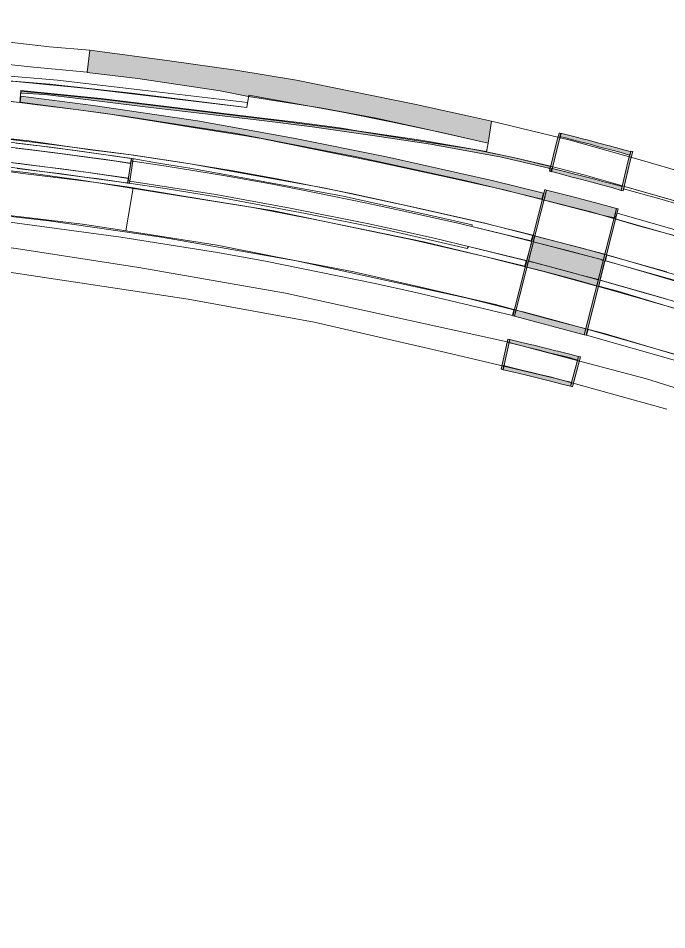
# Model space of a CAD drawing. Extents: x 2363427 to 2368559, y 6957299 to 6980140.
# Drawn here: x 2365324.4 to 2365371.7, y 6957745.3 to 6957811.8 of the extents above; entities that cross this region are included whole.
import ezdxf

# ---------------------------------------------------------------- set-up
doc = ezdxf.new("R2010")
doc.units = 0
doc.header["$LTSCALE"] = 5.6
for name, color, linetype, lineweight in [('10', 7, 'Continuous', 13), ('11', 7, 'Continuous', 13), ('12', 7, 'Continuous', 13), ('14', 7, 'Continuous', 13), ('9', 7, 'Continuous', 13)]:
    doc.layers.add(name, color=color, linetype=linetype, lineweight=lineweight)

msp = doc.modelspace()

# ---------------------------------------------------------------- hatches: boundary and pattern name
at = {"layer": '10'}
for points in [[(2365363.097, 6957800.896), (2365359.628, 6957801.688), (2365354.46, 6957802.63), (2365350.228, 6957803.271), (2365345.811, 6957803.91), (2365341.95, 6957804.398), (2365333.624, 6957805.373), (2365328.72, 6957805.972), (2365326.298, 6957806.26), (2365324.574, 6957806.351), (2365324.553, 6957806.504), (2365328, 6957806.17), (2365330.662, 6957805.903), (2365335.418, 6957805.326), (2365340.41, 6957804.706), (2365343.595, 6957804.329), (2365348.863, 6957803.643), (2365352.658, 6957803.025), (2365357.515, 6957802.275), (2365359.791, 6957801.821), (2365360.6, 6957801.645), (2365361.214, 6957801.503), (2365363.213, 6957801.014), (2365363.169, 6957800.845)], [(2365362.57, 6957798.636), (2365357.072, 6957799.972), (2365349.05, 6957801.709), (2365340.283, 6957803.415), (2365332.127, 6957804.672), (2365328.931, 6957805.125), (2365324.507, 6957805.694), (2365324.558, 6957806.142), (2365329.841, 6957805.452), (2365337.446, 6957804.344), (2365344.443, 6957803.088), (2365351.24, 6957801.719), (2365359.048, 6957799.966), (2365362.691, 6957799.064)]]:
    msp.add_hatch(color=256, dxfattribs=at).paths.add_polyline_path(points)
at = {"layer": '12'}
for points in [[(2365363.288, 6957800.631), (2365363.818, 6957802.818), (2365363.977, 6957803.429), (2365363.9, 6957803.442), (2365363.836, 6957803.454), (2365363.669, 6957802.853), (2365363.141, 6957800.666)], [(2365364.038, 6957803.416), (2365365.013, 6957803.169), (2365365.652, 6957803.004), (2365365.782, 6957802.97), (2365366.739, 6957802.723), (2365367.393, 6957802.547), (2365367.524, 6957802.512), (2365368.397, 6957802.284), (2365369.028, 6957802.106), (2365369.065, 6957802.114), (2365368.999, 6957801.827), (2365368.952, 6957801.836), (2365368.358, 6957802.022), (2365367.622, 6957802.217), (2365366.81, 6957802.429), (2365366.093, 6957802.631), (2365365.363, 6957802.805), (2365364.708, 6957802.992), (2365364.231, 6957803.117), (2365363.965, 6957803.18), (2365363.895, 6957803.195), (2365363.962, 6957803.427)], [(2365332.482, 6957799.776), (2365332.751, 6957801.58), (2365332.616, 6957801.598), (2365332.346, 6957799.796)], [(2365368.502, 6957799.229), (2365369.031, 6957801.416), (2365369.215, 6957802.096), (2365369.068, 6957802.121), (2365368.883, 6957801.451), (2365368.354, 6957799.264)], [(2365363.443, 6957800.851), (2365364.419, 6957800.604), (2365365.057, 6957800.439), (2365365.187, 6957800.405), (2365366.144, 6957800.157), (2365366.798, 6957799.982), (2365366.929, 6957799.947), (2365367.803, 6957799.719), (2365368.433, 6957799.541), (2365368.357, 6957799.271), (2365367.764, 6957799.457), (2365367.027, 6957799.652), (2365366.215, 6957799.864), (2365365.499, 6957800.066), (2365364.768, 6957800.24), (2365364.113, 6957800.427), (2365363.636, 6957800.552), (2365363.37, 6957800.615), (2365363.231, 6957800.65), (2365363.285, 6957800.864), (2365363.326, 6957800.874)], [(2365360.583, 6957790.089), (2365362.925, 6957799.293), (2365362.793, 6957799.326), (2365360.452, 6957790.123)], [(2365368.014, 6957797.945), (2365366.408, 6957798.384), (2365364.668, 6957798.845), (2365362.925, 6957799.293), (2365362.744, 6957798.56), (2365367.074, 6957797.447), (2365367.87, 6957797.259)], [(2365365.804, 6957788.708), (2365368.145, 6957797.911), (2365368.014, 6957797.945), (2365365.672, 6957788.741)], [(2365367.07, 6957794.175), (2365367.179, 6957794.625), (2365362.05, 6957795.956), (2365361.941, 6957795.527), (2365364.443, 6957794.881)], [(2365366.589, 6957792.308), (2365365.057, 6957792.737), (2365362.576, 6957793.402), (2365361.481, 6957793.659), (2365361.58, 6957794.119), (2365365.437, 6957793.095), (2365366.709, 6957792.758)], [(2365365.673, 6957788.744), (2365365.784, 6957789.179), (2365363.211, 6957789.87), (2365361.306, 6957790.375), (2365360.681, 6957790.532), (2365360.579, 6957790.095)], [(2365359.743, 6957786.189), (2365360.234, 6957788.385), (2365360.102, 6957788.416), (2365359.612, 6957786.22)], [(2365360.234, 6957788.385), (2365361.213, 6957788.156), (2365361.854, 6957788.001), (2365361.986, 6957787.97), (2365362.947, 6957787.739), (2365363.603, 6957787.575), (2365363.735, 6957787.542), (2365364.612, 6957787.33), (2365365.246, 6957787.163), (2365365.174, 6957786.891), (2365364.578, 6957787.067), (2365363.838, 6957787.25), (2365363.022, 6957787.447), (2365362.303, 6957787.637), (2365361.569, 6957787.798), (2365360.912, 6957787.973), (2365360.432, 6957788.09), (2365360.165, 6957788.148)], [(2365364.826, 6957784.948), (2365365.393, 6957787.125), (2365365.246, 6957787.163), (2365364.679, 6957784.985)], [(2365359.743, 6957786.189), (2365360.521, 6957786.014), (2365361.357, 6957785.817), (2365361.94, 6957785.664), (2365363.113, 6957785.378), (2365364.044, 6957785.145), (2365364.679, 6957784.985), (2365364.756, 6957785.247), (2365364.503, 6957785.321), (2365364.14, 6957785.408), (2365363.804, 6957785.495), (2365363.173, 6957785.657), (2365362.44, 6957785.832), (2365361.836, 6957785.985), (2365361.213, 6957786.139), (2365360.432, 6957786.329), (2365359.87, 6957786.461), (2365359.781, 6957786.49)]]:
    msp.add_hatch(color=256, dxfattribs=at).paths.add_polyline_path(points)
at = {"layer": '14'}
msp.add_hatch(color=256, dxfattribs=at).paths.add_polyline_path([(2365366.694, 6957792.756), (2365364.747, 6957793.279), (2365362.934, 6957793.76), (2365361.604, 6957794.102), (2365361.965, 6957795.519), (2365364.382, 6957794.885), (2365366.822, 6957794.243), (2365367.046, 6957794.14)])
at = {"layer": '9'}
msp.add_hatch(color=256, dxfattribs=at).paths.add_polyline_path([(2365358.669, 6957802.705), (2365358.913, 6957804.312), (2365357.157, 6957804.714), (2365353.278, 6957805.562), (2365348.733, 6957806.47), (2365344.672, 6957807.319), (2365340.247, 6957808.046), (2365335.398, 6957808.712), (2365329.58, 6957809.499), (2365329.388, 6957807.861), (2365333.095, 6957807.44), (2365339.096, 6957806.531), (2365341.168, 6957806.116), (2365346.551, 6957805.259), (2365350.49, 6957804.532), (2365354.127, 6957803.744)])

# ---------------------------------------------------------------- linework, layer by layer
at = {"layer": '10'}
for points in [[(2365299.694, 6957808.114), (2365307.075, 6957808.203), (2365312.784, 6957808.148), (2365319.066, 6957807.871), (2365323.497, 6957807.613), (2365327.223, 6957807.313), (2365333.653, 6957806.551), (2365341.094, 6957805.671), (2365341.036, 6957805.317), (2365336.362, 6957805.9), (2365332.851, 6957806.333), (2365326.661, 6957807.02), (2365322.758, 6957807.335), (2365314.204, 6957807.777), (2365310.31, 6957807.843), (2365300.185, 6957807.788)], [(2365322.831, 6957805.874), (2365324.474, 6957805.679), (2365325.384, 6957805.559), (2365328.757, 6957805.133), (2365330.758, 6957804.879), (2365334.272, 6957804.317), (2365337.423, 6957803.807), (2365340.829, 6957803.264), (2365342.096, 6957803.06), (2365345.687, 6957802.319), (2365350.394, 6957801.377), (2365355.783, 6957800.219), (2365359.838, 6957799.313), (2365362.679, 6957798.568), (2365366.142, 6957797.699), (2365369.63, 6957796.687), (2365373.14, 6957795.734)], [(2365371.696, 6957793.323), (2365365.513, 6957795.054), (2365358.411, 6957796.885), (2365353.674, 6957797.947), (2365348.671, 6957799.041), (2365343.383, 6957800.089), (2365340.036, 6957800.69), (2365336.156, 6957801.327), (2365332.79, 6957801.845), (2365329.637, 6957802.231), (2365325.158, 6957802.871), (2365321.742, 6957803.252)], [(2365300.056, 6957799.547), (2365305.088, 6957799.156), (2365308.794, 6957798.887), (2365313.072, 6957798.473), (2365317.349, 6957798.131), (2365320.872, 6957797.741), (2365324.761, 6957797.327), (2365329.045, 6957796.793), (2365331.931, 6957796.359), (2365332.22, 6957796.308), (2365332.739, 6957799.46), (2365332.451, 6957799.507), (2365330.06, 6957799.834), (2365328.518, 6957800.043), (2365324.696, 6957800.507), (2365322.932, 6957800.75), (2365318.38, 6957801.231), (2365314.732, 6957801.599), (2365311.621, 6957801.875), (2365308.538, 6957802.136), (2365305.682, 6957802.345), (2365301.731, 6957802.64), (2365299.682, 6957802.769)], [(2365372.288, 6957787.298), (2365367.231, 6957788.813), (2365363.374, 6957789.808), (2365359.201, 6957790.933), (2365353.736, 6957792.199), (2365348.866, 6957793.331), (2365343.17, 6957794.41), (2365338.868, 6957795.282), (2365332.22, 6957796.308), (2365332.739, 6957799.46), (2365338.333, 6957798.524), (2365343.017, 6957797.774), (2365348.459, 6957796.635), (2365353.267, 6957795.63), (2365358.2, 6957794.497), (2365362.627, 6957793.369), (2365367.496, 6957792.046), (2365372.742, 6957790.529)], [(2365373.272, 6957792.436), (2365367.218, 6957794.136), (2365367.319, 6957794.567), (2365374.34, 6957792.515)], [(2365377.811, 6957788.984), (2365368.13, 6957791.907), (2365366.725, 6957792.287), (2365366.839, 6957792.708), (2365371.049, 6957791.518), (2365375.59, 6957790.167)], [(2365373.377, 6957787.005), (2365365.951, 6957789.12), (2365365.827, 6957788.697), (2365372.492, 6957786.806)]]:
    msp.add_lwpolyline(points, dxfattribs=at)
for points in [[(2365363.097, 6957800.896), (2365359.628, 6957801.688), (2365354.46, 6957802.63), (2365350.228, 6957803.271), (2365345.811, 6957803.91), (2365341.95, 6957804.398), (2365333.624, 6957805.373), (2365328.72, 6957805.972), (2365326.298, 6957806.26), (2365324.574, 6957806.351), (2365324.553, 6957806.504), (2365328, 6957806.17), (2365330.662, 6957805.903), (2365335.418, 6957805.326), (2365340.41, 6957804.706), (2365343.595, 6957804.329), (2365348.863, 6957803.643), (2365352.658, 6957803.025), (2365357.515, 6957802.275), (2365359.791, 6957801.821), (2365360.6, 6957801.645), (2365361.214, 6957801.503), (2365363.213, 6957801.014), (2365363.169, 6957800.845)], [(2365362.57, 6957798.636), (2365357.072, 6957799.972), (2365349.05, 6957801.709), (2365340.283, 6957803.415), (2365332.127, 6957804.672), (2365328.931, 6957805.125), (2365324.507, 6957805.694), (2365324.558, 6957806.142), (2365329.841, 6957805.452), (2365337.446, 6957804.344), (2365344.443, 6957803.088), (2365351.24, 6957801.719), (2365359.048, 6957799.966), (2365362.691, 6957799.064)], [(2365361.798, 6957795.58), (2365357.46, 6957796.625), (2365357.485, 6957796.747), (2365354.694, 6957797.398), (2365347.953, 6957798.86), (2365337.036, 6957800.877), (2365334.586, 6957801.248), (2365332.679, 6957801.591), (2365326.91, 6957802.393), (2365323.315, 6957802.827), (2365318.591, 6957803.347), (2365314.038, 6957803.77), (2365307.732, 6957804.209), (2365310.133, 6957804.155), (2365313.497, 6957803.99), (2365319.827, 6957803.466), (2365327.362, 6957802.551), (2365332.435, 6957801.884), (2365336.92, 6957801.204), (2365346.633, 6957799.445), (2365352.658, 6957798.178), (2365358.597, 6957796.828), (2365361.921, 6957796.005)], [(2365301.72, 6957802.677), (2365312.65, 6957801.805), (2365318.778, 6957801.231), (2365324.924, 6957800.579), (2365328.964, 6957800.009), (2365341.492, 6957798.01), (2365346.014, 6957797.144), (2365353.968, 6957795.527), (2365361.324, 6957793.745), (2365361.432, 6957794.147), (2365357.232, 6957795.172), (2365357.125, 6957795.039), (2365351.105, 6957796.416), (2365345.327, 6957797.578), (2365338.971, 6957798.767), (2365335.091, 6957799.417), (2365332.442, 6957799.797), (2365323.573, 6957800.989), (2365316.463, 6957801.698), (2365312.369, 6957802.054), (2365307.515, 6957802.395)], [(2365277.14, 6957799.692), (2365291.396, 6957799.597), (2365303.476, 6957798.836), (2365318.64, 6957797.523), (2365323.738, 6957796.957), (2365331.837, 6957795.865), (2365338.892, 6957794.737), (2365342.41, 6957794.102), (2365350.287, 6957792.497), (2365353.386, 6957791.82), (2365360.441, 6957790.133), (2365360.539, 6957790.566), (2365357.021, 6957791.439), (2365344.663, 6957794.129), (2365334.828, 6957795.863), (2365326.584, 6957797.036), (2365318.02, 6957798.029), (2365307.976, 6957798.927), (2365298.614, 6957799.6), (2365291.393, 6957800.031), (2365286.127, 6957800.041), (2365277.154, 6957800.099)], [(2365426.652, 6957776.95), (2365422.819, 6957778.719), (2365419.988, 6957780.002), (2365411.145, 6957784.03), (2365406.085, 6957786.19), (2365400.353, 6957788.497), (2365394.15, 6957790.895), (2365388.54, 6957792.955), (2365383.043, 6957794.894), (2365375.804, 6957797.292), (2365371.197, 6957798.658), (2365368.548, 6957799.39), (2365368.604, 6957799.558), (2365373.824, 6957798.059), (2365382.254, 6957795.354), (2365389.845, 6957792.639), (2365396.832, 6957790.07), (2365403.65, 6957787.356), (2365407.924, 6957785.623), (2365412.96, 6957783.431), (2365417.207, 6957781.482), (2365426.732, 6957777.119)], [(2365426.208, 6957775.858), (2365409.638, 6957782.476), (2365393.532, 6957788.98), (2365381.78, 6957793.087), (2365376.48, 6957794.764), (2365367.934, 6957797.202), (2365368.086, 6957797.619), (2365377.323, 6957794.948), (2365385.758, 6957792.13), (2365394.452, 6957789.051), (2365400.887, 6957786.613), (2365406.178, 6957784.37), (2365414.534, 6957781.025), (2365426.408, 6957776.27)]]:
    msp.add_lwpolyline(points, close=True, dxfattribs=at)
at = {"layer": '11'}
msp.add_lwpolyline([(2365341.182, 6957806.205), (2365348.055, 6957804.98), (2365351.679, 6957804.256), (2365355.244, 6957803.491), (2365358.669, 6957802.705), (2365358.546, 6957802.096), (2365358.255, 6957802.153), (2365353.744, 6957802.922), (2365349.086, 6957803.619), (2365347.796, 6957803.833), (2365344.864, 6957804.215), (2365342.16, 6957804.545), (2365330.399, 6957805.975), (2365324.561, 6957806.552), (2365324.474, 6957805.679), (2365313.744, 6957806.753), (2365314.131, 6957807.133), (2365314.2, 6957807.761), (2365320.992, 6957807.405), (2365324.179, 6957807.211), (2365326.16, 6957807.028), (2365327.957, 6957806.845), (2365329.387, 6957806.698), (2365341.04, 6957805.304)], close=True, dxfattribs=at)
at = {"layer": '12'}
for points in [[(2365363.288, 6957800.631), (2365363.818, 6957802.818), (2365363.977, 6957803.429), (2365363.9, 6957803.442), (2365363.836, 6957803.454), (2365363.669, 6957802.853), (2365363.141, 6957800.666)], [(2365364.038, 6957803.416), (2365365.013, 6957803.169), (2365365.652, 6957803.004), (2365365.782, 6957802.97), (2365366.739, 6957802.723), (2365367.393, 6957802.547), (2365367.524, 6957802.512), (2365368.397, 6957802.284), (2365369.028, 6957802.106), (2365369.065, 6957802.114), (2365368.999, 6957801.827), (2365368.952, 6957801.836), (2365368.358, 6957802.022), (2365367.622, 6957802.217), (2365366.81, 6957802.429), (2365366.093, 6957802.631), (2365365.363, 6957802.805), (2365364.708, 6957802.992), (2365364.231, 6957803.117), (2365363.965, 6957803.18), (2365363.895, 6957803.195), (2365363.962, 6957803.427)], [(2365332.482, 6957799.776), (2365332.751, 6957801.58), (2365332.616, 6957801.598), (2365332.346, 6957799.796)], [(2365368.502, 6957799.229), (2365369.031, 6957801.416), (2365369.215, 6957802.096), (2365369.068, 6957802.121), (2365368.883, 6957801.451), (2365368.354, 6957799.264)], [(2365363.443, 6957800.851), (2365364.419, 6957800.604), (2365365.057, 6957800.439), (2365365.187, 6957800.405), (2365366.144, 6957800.157), (2365366.798, 6957799.982), (2365366.929, 6957799.947), (2365367.803, 6957799.719), (2365368.433, 6957799.541), (2365368.357, 6957799.271), (2365367.764, 6957799.457), (2365367.027, 6957799.652), (2365366.215, 6957799.864), (2365365.499, 6957800.066), (2365364.768, 6957800.24), (2365364.113, 6957800.427), (2365363.636, 6957800.552), (2365363.37, 6957800.615), (2365363.231, 6957800.65), (2365363.285, 6957800.864), (2365363.326, 6957800.874)], [(2365360.583, 6957790.089), (2365362.925, 6957799.293), (2365362.793, 6957799.326), (2365360.452, 6957790.123)], [(2365368.014, 6957797.945), (2365366.408, 6957798.384), (2365364.668, 6957798.845), (2365362.925, 6957799.293), (2365362.744, 6957798.56), (2365367.074, 6957797.447), (2365367.87, 6957797.259)], [(2365365.804, 6957788.708), (2365368.145, 6957797.911), (2365368.014, 6957797.945), (2365365.672, 6957788.741)], [(2365367.07, 6957794.175), (2365367.179, 6957794.625), (2365362.05, 6957795.956), (2365361.941, 6957795.527), (2365364.443, 6957794.881)], [(2365366.589, 6957792.308), (2365365.057, 6957792.737), (2365362.576, 6957793.402), (2365361.481, 6957793.659), (2365361.58, 6957794.119), (2365365.437, 6957793.095), (2365366.709, 6957792.758)], [(2365365.673, 6957788.744), (2365365.784, 6957789.179), (2365363.211, 6957789.87), (2365361.306, 6957790.375), (2365360.681, 6957790.532), (2365360.579, 6957790.095)], [(2365359.743, 6957786.189), (2365360.234, 6957788.385), (2365360.102, 6957788.416), (2365359.612, 6957786.22)], [(2365360.234, 6957788.385), (2365361.213, 6957788.156), (2365361.854, 6957788.001), (2365361.986, 6957787.97), (2365362.947, 6957787.739), (2365363.603, 6957787.575), (2365363.735, 6957787.542), (2365364.612, 6957787.33), (2365365.246, 6957787.163), (2365365.174, 6957786.891), (2365364.578, 6957787.067), (2365363.838, 6957787.25), (2365363.022, 6957787.447), (2365362.303, 6957787.637), (2365361.569, 6957787.798), (2365360.912, 6957787.973), (2365360.432, 6957788.09), (2365360.165, 6957788.148)], [(2365364.826, 6957784.948), (2365365.393, 6957787.125), (2365365.246, 6957787.163), (2365364.679, 6957784.985)], [(2365359.743, 6957786.189), (2365360.521, 6957786.014), (2365361.357, 6957785.817), (2365361.94, 6957785.664), (2365363.113, 6957785.378), (2365364.044, 6957785.145), (2365364.679, 6957784.985), (2365364.756, 6957785.247), (2365364.503, 6957785.321), (2365364.14, 6957785.408), (2365363.804, 6957785.495), (2365363.173, 6957785.657), (2365362.44, 6957785.832), (2365361.836, 6957785.985), (2365361.213, 6957786.139), (2365360.432, 6957786.329), (2365359.87, 6957786.461), (2365359.781, 6957786.49)]]:
    msp.add_lwpolyline(points, close=True, dxfattribs=at)
for points in [[(2365324.216, 6957802.72), (2365325.65, 6957802.549), (2365325.923, 6957802.513), (2365326.982, 6957802.378), (2365328.568, 6957802.171), (2365328.892, 6957802.123), (2365329.561, 6957802.036), (2365332.603, 6957801.599), (2365331.15, 6957801.813), (2365332.616, 6957801.599), (2365332.562, 6957801.242), (2365330.566, 6957801.536), (2365329.234, 6957801.716), (2365327.448, 6957801.958), (2365325.347, 6957802.217), (2365321.657, 6957802.654)], [(2365324.276, 6957800.876), (2365325.677, 6957800.702), (2365327.342, 6957800.496), (2365329.21, 6957800.244), (2365330.072, 6957800.125), (2365331.726, 6957799.893), (2365332.346, 6957799.797), (2365332.4, 6957800.153), (2365329.833, 6957800.519), (2365327.518, 6957800.831), (2365326.071, 6957801.016), (2365323.374, 6957801.347)]]:
    msp.add_lwpolyline(points, dxfattribs=at)
at = {"layer": '14'}
msp.add_lwpolyline([(2365324.207, 6957802.356), (2365325.442, 6957802.214), (2365327.571, 6957801.938), (2365329.343, 6957801.699), (2365331.52, 6957801.396), (2365332.553, 6957801.241), (2365332.588, 6957801.416), (2365332.735, 6957801.398), (2365335.155, 6957801.027), (2365339.353, 6957800.343), (2365342.916, 6957799.721), (2365345.973, 6957799.118), (2365349.809, 6957798.33), (2365352.495, 6957797.764), (2365356.556, 6957796.845), (2365359.842, 6957796.05), (2365361.845, 6957795.549), (2365361.449, 6957794.141), (2365357.519, 6957795.113), (2365354.708, 6957795.782), (2365352.178, 6957796.336), (2365349.937, 6957796.824), (2365344.212, 6957797.972), (2365338.775, 6957798.968), (2365332.508, 6957799.953), (2365332.523, 6957799.951), (2365332.376, 6957799.971), (2365332.398, 6957800.147), (2365331.596, 6957800.267), (2365329.299, 6957800.591), (2365327.047, 6957800.891), (2365325.739, 6957801.062), (2365324.456, 6957801.218), (2365322.068, 6957801.497)], dxfattribs=at)
for points in [[(2365366.694, 6957792.756), (2365364.747, 6957793.279), (2365362.934, 6957793.76), (2365361.604, 6957794.102), (2365361.965, 6957795.519), (2365364.382, 6957794.885), (2365366.822, 6957794.243), (2365367.046, 6957794.14)], [(2365489.738, 6957745.336), (2365483.472, 6957748.045), (2365458.547, 6957758.426), (2365447.619, 6957762.659), (2365434.737, 6957767.707), (2365420.756, 6957773.041), (2365399.087, 6957781.805), (2365389.179, 6957785.588), (2365384.985, 6957787.091), (2365380.679, 6957788.591), (2365374.328, 6957790.572), (2365366.808, 6957792.727), (2365367.185, 6957794.16), (2365370.015, 6957793.325), (2365375.138, 6957791.831), (2365379.312, 6957790.541), (2365382.729, 6957789.38), (2365387.446, 6957787.847), (2365392.519, 6957785.973), (2365399.635, 6957783.161), (2365419.42, 6957775.151), (2365459.097, 6957759.782), (2365484.224, 6957749.901), (2365489.729, 6957747.774)]]:
    msp.add_lwpolyline(points, close=True, dxfattribs=at)
at = {"layer": '9'}
for points in [[(2365329.58, 6957809.499), (2365326.652, 6957809.73), (2365322.409, 6957810.214), (2365316.894, 6957810.699), (2365312.711, 6957810.881), (2365305.936, 6957811.134), (2365277.441, 6957811.826), (2365277.588, 6957810.202), (2365293.049, 6957809.851), (2365302.71, 6957809.548), (2365309.196, 6957809.427), (2365312.529, 6957809.184), (2365316.772, 6957808.942), (2365321.439, 6957808.7), (2365325.221, 6957808.287), (2365329.39, 6957807.888)], [(2365358.669, 6957802.705), (2365358.913, 6957804.312), (2365357.157, 6957804.714), (2365353.278, 6957805.562), (2365348.733, 6957806.47), (2365344.672, 6957807.319), (2365340.247, 6957808.046), (2365335.398, 6957808.712), (2365329.58, 6957809.499), (2365329.388, 6957807.861), (2365333.095, 6957807.44), (2365339.096, 6957806.531), (2365341.168, 6957806.116), (2365346.551, 6957805.259), (2365350.49, 6957804.532), (2365354.127, 6957803.744)]]:
    msp.add_lwpolyline(points, close=True, dxfattribs=at)
for points in [[(2365372.205, 6957798.541), (2365365.75, 6957800.37), (2365363.108, 6957801.056), (2365360.598, 6957801.643), (2365358.543, 6957802.091), (2365358.669, 6957802.705), (2365358.913, 6957804.312), (2365364.643, 6957802.923), (2365370.097, 6957801.394), (2365375.406, 6957799.837)], [(2365371.696, 6957783.322), (2365363.72, 6957785.519), (2365355.569, 6957787.434), (2365345.951, 6957789.65), (2365336.759, 6957791.333), (2365322.212, 6957793.522), (2365310.12, 6957794.954), (2365299.881, 6957795.757), (2365277.185, 6957796.212), (2365269.193, 6957796.367), (2365269.49, 6957798.075), (2365277.16, 6957797.875), (2365299.959, 6957797.445), (2365305.992, 6957797.027), (2365315.193, 6957796.196), (2365324.218, 6957795.041), (2365333.153, 6957793.644), (2365343.856, 6957791.781), (2365359.816, 6957788.279), (2365370.206, 6957785.528), (2365380.376, 6957782.333)]]:
    msp.add_lwpolyline(points, dxfattribs=at)

doc.saveas('drawing.dxf')
